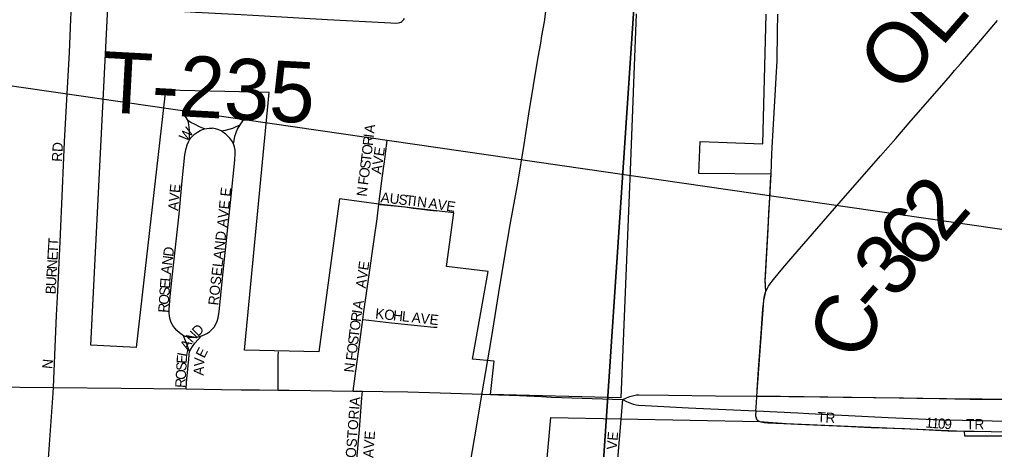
# Model space of a CAD drawing. Extents: x -209 to 4852, y 0 to 905.
# Drawn here: x 159.74 to 177.93, y 271.64 to 279.65 of the extents above; entities that cross this region are included whole.
import ezdxf

# ---------------------------------------------------------------- set-up
doc = ezdxf.new("R2010")
doc.units = 0
for name, color, linetype in [('GM_P_County_Alignment', 7, 'Continuous'), ('GM_X_Airport_Location_Class_2', 7, 'Continuous'), ('GM_X_Airport_Location_Class_3', 7, 'Continuous'), ('GM_X_Corporation', 7, 'Continuous'), ('GM_X_County_Road_Text', 7, 'Continuous'), ('GM_X_County_ROW', 7, 'Continuous'), ('GM_X_Interstate_Location', 7, 'Continuous'), ('GM_X_Minor_River', 7, 'Continuous'), ('GM_X_Township_Road', 7, 'Continuous'), ('GM_X_Township_Text', 7, 'Continuous'), ('GM_X_US_Location', 7, 'Continuous'), ('GM_X_US_Route', 7, 'Continuous'), ('SH_Text', 7, 'Continuous')]:
    doc.layers.add(name, color=color, linetype=linetype)

msp = doc.modelspace()

# ---------------------------------------------------------------- linework, layer by layer
at = {"layer": 'GM_X_Airport_Location_Class_2'}
for points in [[(160.454, 274.587), (160.498, 275.512), (160.541, 276.502), (160.583, 277.372), (160.62, 278.051), (160.672, 279.039), (160.699, 279.658), (160.712, 279.908)], [(162.891, 277.767), (162.83, 277.857)], [(163.196, 277.616), (163.144, 277.637), (163.087, 277.659), (163.018, 277.694), (162.938, 277.737), (162.891, 277.767)], [(162.912, 277.409), (162.912, 277.499), (162.912, 277.58), (162.905, 277.655), (162.897, 277.725), (162.891, 277.767)], [(163.856, 277.691), (163.896, 277.748), (163.92, 277.784), (163.935, 277.81), (163.96, 277.855)], [(162.912, 277.409), (162.938, 277.447), (162.973, 277.486), (163.009, 277.517), (163.06, 277.554), (163.112, 277.583), (163.154, 277.603), (163.196, 277.616)], [(163.196, 277.616), (163.279, 277.628), (163.336, 277.627)], [(163.504, 277.58), (163.458, 277.597), (163.398, 277.615), (163.336, 277.627)], [(163.504, 277.58), (163.586, 277.593), (163.652, 277.611), (163.719, 277.631), (163.774, 277.651), (163.856, 277.691)], [(163.732, 277.337), (163.7, 277.394), (163.666, 277.439), (163.631, 277.478), (163.582, 277.522), (163.537, 277.554), (163.504, 277.58)], [(163.732, 277.337), (163.744, 277.4), (163.759, 277.48), (163.775, 277.529), (163.789, 277.564), (163.81, 277.611), (163.856, 277.691)], [(162.803, 273.759), (162.775, 273.778), (162.727, 273.815), (162.68, 273.855), (162.638, 273.9), (162.601, 273.95), (162.571, 274.004), (162.55, 274.062), (162.538, 274.122), (162.533, 274.184), (162.534, 274.245), (162.552, 274.492), (162.598, 274.908), (162.722, 276.028), (162.779, 276.646), (162.827, 277.131), (162.837, 277.195), (162.849, 277.249), (162.87, 277.316), (162.894, 277.373), (162.912, 277.409)], [(163.137, 273.754), (163.186, 273.775), (163.235, 273.801), (163.286, 273.834), (163.333, 273.873), (163.373, 273.921), (163.406, 273.973), (163.431, 274.029), (163.448, 274.089), (163.469, 274.21), (163.542, 274.947), (163.69, 276.359), (163.761, 277.034), (163.767, 277.157), (163.764, 277.218), (163.752, 277.278), (163.732, 277.337)], [(166.147, 274.058), (166.167, 274.21), (166.266, 274.892), (166.351, 275.509), (166.415, 275.938), (166.448, 276.211)], [(166.448, 276.211), (166.47, 276.208), (166.934, 276.159), (167.088, 276.139), (167.206, 276.126), (167.342, 276.108), (167.515, 276.087)], [(160.373, 272.793), (160.433, 274.142), (160.454, 274.587)], [(165.965, 272.726), (166.015, 273.098), (166.085, 273.592), (166.147, 274.058)], [(166.147, 274.058), (166.257, 274.046), (166.682, 274), (167.229, 273.943), (167.471, 273.921), (167.532, 273.919)], [(162.913, 273.463), (162.889, 273.535), (162.87, 273.588), (162.852, 273.631), (162.826, 273.697), (162.803, 273.759)], [(162.938, 273.726), (162.907, 273.728), (162.872, 273.735), (162.837, 273.747), (162.803, 273.759)], [(162.913, 273.463), (162.936, 273.51), (162.969, 273.56), (163.013, 273.618), (163.074, 273.687), (163.137, 273.754)], [(162.938, 273.726), (163.018, 273.73), (163.072, 273.738), (163.137, 273.754)], [(162.85, 272.766), (162.86, 272.88), (162.872, 273.017), (162.881, 273.127), (162.889, 273.211), (162.899, 273.313), (162.908, 273.402), (162.913, 273.463)], [(164.565, 272.746), (164.565, 272.831), (164.565, 273.019), (164.57, 273.39), (164.572, 273.459)], [(160.275, 271.371), (160.285, 271.471), (160.37, 272.688), (160.373, 272.793)], [(166.002, 271.07), (166.037, 271.459), (166.086, 272.012), (166.13, 272.6), (166.139, 272.724)], [(177.359, 271.98), (177.365, 271.98), (177.553, 271.976), (177.871, 271.97), (178.114, 271.968)]]:
    msp.add_lwpolyline(points, dxfattribs=at)
at = {"layer": 'GM_X_Corporation'}
for points in [[(153.855, 272.872), (155.278, 272.856), (155.386, 272.854), (155.477, 272.853), (156.709, 272.84), (156.817, 272.839), (157.962, 272.823), (158.819, 272.812), (159.105, 272.808), (160.373, 272.793), (161.639, 272.783), (162.85, 272.766), (163.508, 272.757), (163.879, 272.752)], [(163.879, 272.752), (164.22, 272.747), (164.565, 272.746), (164.771, 272.744), (165.572, 272.73), (165.965, 272.726), (166.139, 272.724), (166.521, 272.721), (166.989, 272.71), (167.388, 272.699), (168.189, 272.673), (168.386, 272.667), (168.53, 272.662), (168.679, 272.656)], [(168.679, 272.656), (169.072, 272.642), (169.479, 272.624)], [(169.479, 272.624), (169.667, 272.615), (170.999, 272.567)], [(170.999, 272.567), (171.064, 272.599), (171.128, 272.624), (171.2, 272.645), (171.251, 272.654), (171.294, 272.657), (171.85, 272.652), (172.728, 272.64), (173.497, 272.629), (173.517, 272.629), (174.673, 272.621), (175.109, 272.614), (176.233, 272.599), (176.482, 272.592), (176.904, 272.586), (177.477, 272.577), (177.668, 272.574), (177.7, 272.574), (178.287, 272.57)], [(170.999, 272.567), (171.066, 272.53), (171.127, 272.505), (171.188, 272.483), (171.244, 272.471), (171.29, 272.465), (171.417, 272.458), (172.225, 272.415), (173.479, 272.359)], [(173.479, 272.359), (173.493, 272.358), (174.262, 272.321)], [(174.262, 272.321), (174.466, 272.311), (175.95, 272.233), (176.943, 272.193), (177.336, 272.181), (178.159, 272.166), (178.624, 272.167), (179.426, 272.178), (179.767, 272.183), (180.538, 272.204), (181.153, 272.222), (181.843, 272.233), (182.452, 272.239), (182.877, 272.238), (182.897, 272.238)]]:
    msp.add_lwpolyline(points, dxfattribs=at)
at = {"layer": 'GM_X_County_Road_Text'}
for points in [[(173.666, 274.585), (173.681, 274.62), (173.701, 274.656), (173.714, 274.68), (173.746, 274.726), (173.783, 274.776), (173.806, 274.806), (173.983, 275.021), (174.17, 275.236), (174.619, 275.753), (175.068, 276.271), (175.803, 277.113), (176.091, 277.438), (176.374, 277.769), (176.905, 278.376), (177.109, 278.612), (177.187, 278.702), (177.303, 278.836), (177.676, 279.271), (177.99, 279.637)], [(173.502, 272.709), (173.504, 272.745), (173.524, 273.04), (173.571, 273.713), (173.611, 274.257), (173.62, 274.349), (173.626, 274.417), (173.634, 274.476), (173.644, 274.523), (173.656, 274.558), (173.666, 274.585)], [(173.497, 272.629), (173.502, 272.709)], [(173.479, 272.359), (173.49, 272.509), (173.497, 272.629)]]:
    msp.add_lwpolyline(points, dxfattribs=at)
at = {"layer": 'GM_X_County_ROW'}
for points in [[(162.172, 279.838), (162.513, 279.82), (163.028, 279.793), (163.877, 279.748), (164.31, 279.722), (165.486, 279.655), (166.667, 279.59), (166.759, 279.586), (166.812, 279.592), (166.835, 279.597), (166.856, 279.607), (166.873, 279.618), (166.895, 279.637), (166.911, 279.653), (166.924, 279.672)], [(173.666, 274.585), (173.657, 274.722), (173.654, 274.785), (173.658, 274.857), (173.707, 275.74), (173.724, 276.047), (173.734, 276.229), (173.761, 276.718), (173.763, 276.768), (173.779, 277.153), (173.806, 277.704), (173.832, 278.132), (173.848, 278.341), (173.861, 278.572), (173.877, 278.883), (173.883, 279.426), (173.887, 279.756)]]:
    msp.add_lwpolyline(points, dxfattribs=at)
at = {"layer": 'GM_X_Minor_River'}
for points in [[(151.499, 291.694), (171.86, 289.687), (170.498, 269.384), (149.411, 271.455)], [(171.86, 289.687), (191.805, 287.574), (189.771, 267.627), (170.498, 269.384)]]:
    msp.add_lwpolyline(points, close=True, dxfattribs=at)
at = {"layer": 'GM_X_Township_Text'}
for points in [[(166.448, 276.211), (166.473, 276.405), (166.504, 276.646), (166.533, 276.875), (166.549, 277.001), (166.568, 277.147), (166.581, 277.254), (166.6, 277.397)], [(170.851, 270.796), (170.862, 270.924), (170.867, 270.986), (170.887, 271.232), (170.916, 271.6), (170.94, 271.907), (170.999, 272.567)], [(173.479, 272.359), (173.475, 272.264), (173.478, 272.245), (173.482, 272.23), (173.488, 272.214), (173.495, 272.199), (173.504, 272.187), (173.511, 272.181), (173.518, 272.175), (173.53, 272.169), (173.542, 272.163), (173.57, 272.153), (173.602, 272.147), (173.633, 272.143), (173.7, 272.135), (174, 272.122), (174.261, 272.11), (175.131, 272.071), (175.63, 272.049), (176.251, 272.027), (177.06, 271.987), (177.359, 271.98)]]:
    msp.add_lwpolyline(points, dxfattribs=at)
at = {"layer": 'GM_X_US_Location'}
for points in [[(171.245, 279.762), (171.133, 276.84), (170.961, 272.602), (168.53, 272.662), (168.598, 273.285), (168.194, 273.321), (168.485, 274.955), (167.705, 275.048), (167.843, 276.049), (166.448, 276.211), (165.71, 276.308), (165.324, 273.456), (163.938, 273.49), (164.4, 278.292), (162.467, 278.34), (161.917, 273.54), (161.071, 273.584), (161.387, 279.878)], [(182.868, 272.5), (177.7, 272.574), (177.477, 272.577), (173.497, 272.629), (173.626, 274.417), (173.666, 274.585), (173.655, 274.785), (173.763, 276.768), (172.418, 276.781), (172.44, 277.378), (173.612, 277.334), (173.669, 279.752)], [(179.024, 250.316), (176.783, 250.762), (172.058, 251.298), (165.143, 252.007), (166.158, 260.117), (167.538, 259.958), (169.05, 259.804), (169.781, 259.743), (169.739, 259.269), (172.993, 258.926), (173.196, 260.851), (174.989, 260.672), (175.107, 261.574), (173.726, 262.205), (173.252, 262.423), (172.128, 262.942), (171.218, 263.373), (168.956, 264.498), (169.655, 272.234), (173.556, 272.158), (174.047, 272.12), (177.365, 271.98), (177.371, 271.893), (181.093, 271.889)]]:
    msp.add_lwpolyline(points, dxfattribs=at)
at = {"layer": 'GM_X_US_Route'}
for points in [[(168.38, 272.733), (168.435, 273.052), (168.546, 273.705), (168.684, 274.562), (168.797, 275.244), (168.896, 275.825), (169.037, 276.603), (169.159, 277.322), (169.243, 277.895), (169.42, 278.95), (169.469, 279.212), (169.485, 279.352), (169.539, 279.609), (169.633, 280.395)], [(164.967, 252.247), (165.333, 254.436), (165.356, 254.574), (165.56, 255.812), (165.694, 256.615), (165.867, 257.648), (166.061, 258.804), (166.158, 259.403), (166.36, 260.604), (166.505, 261.495), (166.627, 262.21), (166.802, 263.247), (166.98, 264.338), (167.161, 265.426), (167.292, 266.213), (167.445, 267.118), (167.569, 267.876), (167.66, 268.422), (167.778, 269.142), (167.912, 269.937), (168.114, 271.145), (168.274, 272.091), (168.38, 272.733)]]:
    msp.add_lwpolyline(points, dxfattribs=at)
at = {"layer": 'SH_Text'}
msp.add_lwpolyline([(110.173, 285.569), (202.362, 278.085), (232.041, 278.085), (232.041, 272.446), (202.369, 272.22)], close=True, dxfattribs=at)

# ---------------------------------------------------------------- texts
at = {"layer": 'GM_P_County_Alignment'}
for s, height, rotation, p in [('OLD', 1.1364, 49.1507, (176.166, 278.226)), ('2', 1.136, 49.2671, (176.982, 275.463)), ('6', 1.136, 49.2516, (176.525, 274.932)), ('3', 1.136, 49.2423, (176.068, 274.402)), ('-', 1.136, 49.1599, (175.761, 274.048)), ('C', 1.136, 71.5823, (175.524, 273.264))]:
    msp.add_text(s, height=height, rotation=rotation, dxfattribs=at).set_placement(p)
at = {"layer": 'GM_X_Airport_Location_Class_3'}
for s, height, rotation, p in [('W', 0.189, 52.8241, (162.855, 277.365)), ('RD', 0.1894, 86.9769, (160.533, 276.998)), ('E', 0.189, 84.7821, (162.73, 276.415)), ('ROSELAND AVE E', 0.18939, 83.7147, (163.45, 274.317)), ('V', 0.189, 84.7917, (162.715, 276.249)), ('A', 0.189, 353.4064, (166.472, 276.248)), ('U', 0.189, 353.412, (166.638, 276.229)), ('S', 0.189, 353.4003, (166.804, 276.21)), ('T', 0.189, 353.4072, (166.936, 276.195)), ('I', 0.189, 353.4271, (167.069, 276.179)), ('N', 0.189, 353.1867, (167.151, 276.17)), ('A', 0.189, 351.1342, (167.364, 276.143)), ('V', 0.189, 350.8251, (167.529, 276.118)), ('A', 0.189, 84.7917, (162.7, 276.083)), ('E', 0.189, 350.8589, (167.693, 276.091)), ('T', 0.189, 86.7747, (160.464, 275.425)), ('T', 0.189, 86.7747, (160.456, 275.292)), ('D', 0.189, 82.414, (162.607, 275.224)), ('E', 0.189, 86.7747, (160.449, 275.159)), ('N', 0.189, 82.4169, (162.585, 275.059)), ('N', 0.189, 86.7826, (160.439, 274.993)), ('A', 0.189, 83.3195, (162.566, 274.894)), ('AVE', 0.1894, 82.1434, (166.2, 274.634)), ('U', 0.189, 86.8505, (160.422, 274.677)), ('R', 0.189, 86.769, (160.431, 274.843)), ('L', 0.189, 85.6243, (162.556, 274.764)), ('B', 0.189, 87.8142, (160.416, 274.528)), ('E', 0.189, 86.0623, (162.547, 274.631)), ('O', 0.189, 86.0623, (162.526, 274.332)), ('S', 0.189, 86.0888, (162.538, 274.498)), ('R', 0.189, 86.0874, (162.516, 274.182)), ('A', 0.189, 80.092, (166.138, 274.24)), ('R', 0.189, 82.8177, (166.108, 274.011)), ('I', 0.189, 81.4865, (166.126, 274.159)), ('K', 0.189, 353.9132, (166.372, 274.082)), ('O', 0.189, 353.8915, (166.538, 274.064)), ('H', 0.189, 353.9093, (166.704, 274.046)), ('L', 0.189, 353.9223, (166.869, 274.029)), ('A', 0.189, 353.9093, (167.052, 274.009)), ('V', 0.189, 353.8915, (167.217, 273.991)), ('E', 0.189, 353.3189, (167.383, 273.974)), ('D', 0.189, 45.2781, (163.073, 273.733)), ('O', 0.189, 82.856, (166.087, 273.846)), ('N', 0.189, 48.4953, (162.964, 273.61)), ('T', 0.189, 82.8513, (166.07, 273.714)), ('A', 0.189, 59.1599, (162.884, 273.475)), ('O', 0.189, 82.856, (166.033, 273.416)), ('S', 0.189, 82.8513, (166.054, 273.582)), ('E', 0.189, 87.2712, (162.861, 273.234)), ('L', 0.189, 79.4777, (162.866, 273.36)), ('E', 0.189, 62.9706, (163.188, 273.327)), ('F', 0.189, 82.8496, (166.016, 273.284)), ('N', 0.189, 84.2916, (160.35, 273.133)), ('S', 0.189, 86.4818, (162.852, 273.098)), ('V', 0.189, 87.0991, (163.185, 273.18)), ('N', 0.189, 84.271, (165.983, 273.066)), ('O', 0.189, 86.4571, (162.842, 272.931)), ('A', 0.189, 86.6541, (163.175, 273.012)), ('R', 0.189, 86.4767, (162.833, 272.782)), ('S FOSTORIA', 0.1894, 85.6552, (165.983, 271.082)), ('TR', 0.1894, 0, (177.402, 272.015)), ('AVE', 0.1894, 86.0571, (166.341, 271.476))]:
    msp.add_text(s, height=height, rotation=rotation, dxfattribs=at).set_placement(p)
at = {"layer": 'GM_X_Interstate_Location'}
for s, height, rotation, p in [('A', 0.189, 82.856, (166.357, 277.523)), ('R', 0.189, 84.4104, (166.332, 277.293)), ('I', 0.189, 82.9021, (166.347, 277.441)), ('O', 0.189, 83.0165, (166.312, 277.122)), ('AVE', 0.1894, 81.8666, (166.489, 276.762)), ('T', 0.189, 82.9868, (166.295, 276.99)), ('O', 0.189, 83.0063, (166.259, 276.692)), ('S', 0.189, 83.0243, (166.279, 276.858)), ('F', 0.189, 82.9868, (166.242, 276.56)), ('N', 0.189, 83.0105, (166.216, 276.345)), ('TR', 0.1894, 356.8215, (174.62, 272.148)), ('1', 0.189, 355.6875, (176.638, 272.048)), ('1', 0.189, 355.6748, (176.754, 272.039)), ('0', 0.189, 355.6719, (176.87, 272.031)), ('9', 0.189, 356.9383, (176.991, 272.022)), ('E', 0.189, 84.7474, (170.896, 271.795)), ('V', 0.189, 86.6489, (170.886, 271.63))]:
    msp.add_text(s, height=height, rotation=rotation, dxfattribs=at).set_placement(p)
at = {"layer": 'GM_X_Township_Road'}
msp.add_text('T-235', height=1.1364, rotation=356.9268, dxfattribs=at).set_placement((161.261, 277.929))

doc.saveas('drawing.dxf')
